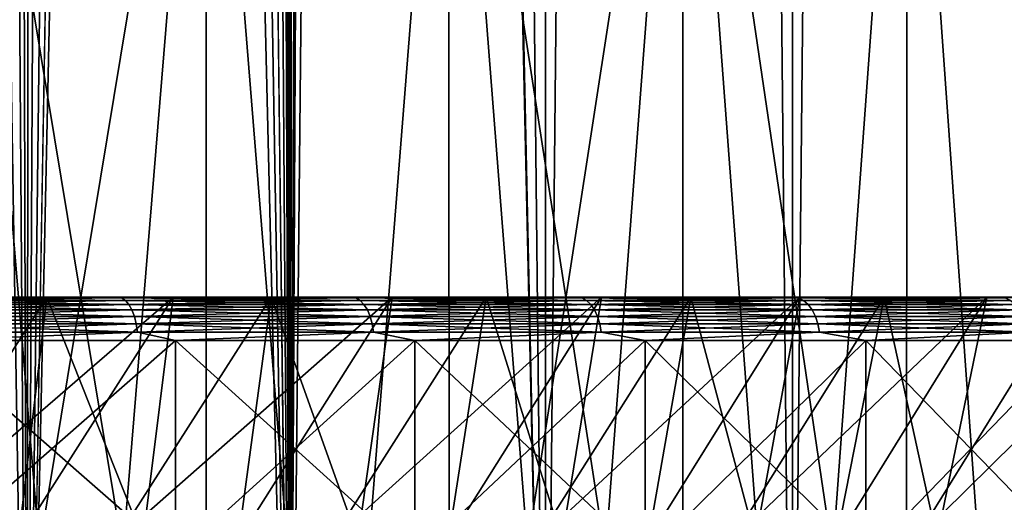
# Model space of a CAD drawing. Header units: metres. Extents: x -30 to 30, y -76 to 64.
# Tile 261 of 541: x 9.08 to 13.62, y -51.45 to -49.22. Entities that reach past the tile are written whole.
import ezdxf

# ---------------------------------------------------------------- set-up
doc = ezdxf.new("R2010")
doc.units = ezdxf.units.M
doc.layers.add('solid_508511', color=7, linetype='CONTINUOUS')

msp = doc.modelspace()

# ---------------------------------------------------------------- linework, layer by layer
at = {"layer": 'solid_508511'}
for points in [[(11.499981, -54, 19.918594), (11.499999, 57.5, 19.918583), (10.32235, 57.5, 20.553566)], [(10.35, 0.00003, 20.539658), (11.499981, -54, 19.918594), (10.32235, 57.5, 20.553566)], [(10.322361, -54, -20.55356), (10.599998, -0.000289, -20.411762), (11.499999, 57.5, -19.918583)], [(11.499981, -54, -19.918594), (10.322361, -54, -20.55356), (11.499999, 57.5, -19.918583)], [(11.499981, -54, 19.918594), (12.638689, -54, 19.216232), (11.499999, 57.5, 19.918583)], [(11.499981, -54, -19.918594), (11.499999, 57.5, -19.918583), (12.638735, 57.5, -19.2162)], [(12.638689, -54, -19.216232), (11.499981, -54, -19.918594), (12.638735, 57.5, -19.2162)], [(12.638689, -54, 19.216232), (12.638735, 57.5, 19.2162), (11.499999, 57.5, 19.918583)], [(12.638689, -54, 19.216232), (13.734632, -54, 18.448845), (12.638735, 57.5, 19.2162)], [(12.638689, -54, -19.216232), (12.638735, 57.5, -19.2162), (13.734634, 57.5, -18.448843)], [(13.734632, -54, -18.448845), (12.638689, -54, -19.216232), (13.734634, 57.5, -18.448843)], [(13.734632, -54, 18.448845), (13.734634, 57.5, 18.448843), (12.638735, 57.5, 19.2162)], [(10.35, 0.00003, 20.539658), (10.326055, -0.703697, 20.551706), (11.499981, -54, 19.918594)], [(10.322361, -54, -20.55356), (10.575619, -0.718622, -20.424404), (10.599998, -0.000289, -20.411762)], [(10.326055, -0.703697, 20.551706), (10.254043, -1.406119, 20.587729), (10.322361, -54, 20.55356)], [(10.326055, -0.703697, 20.551706), (10.322361, -54, 20.55356), (11.499981, -54, 19.918594)], [(10.322361, -54, -20.55356), (10.50224, -1.436258, -20.462233), (10.575619, -0.718622, -20.424404)], [(10.254043, -1.406119, 20.587729), (10.133097, -2.107835, 20.647526), (10.322361, -54, 20.55356)], [(10.322361, -54, -20.55356), (10.378965, -2.153369, -20.525036), (10.50224, -1.436258, -20.462233)], [(10.133097, -2.107835, 20.647526), (9.962375, -2.80597, 20.730438), (10.322361, -54, 20.55356)], [(10.322361, -54, -20.55356), (10.204907, -2.867084, -20.612129), (10.378965, -2.153369, -20.525036)], [(9.962375, -2.80597, 20.730438), (9.740652, -3.498846, 20.835539), (10.322361, -54, 20.55356)], [(9.109811, -54, -21.11898), (9.978395, -3.576549, -20.722733), (10.204907, -2.867084, -20.612129)], [(10.322361, -54, -20.55356), (9.109811, -54, -21.11898), (10.204907, -2.867084, -20.612129)], [(9.740652, -3.498846, 20.835539), (9.466601, -4.184017, 20.961475), (10.322361, -54, 20.55356)], [(9.109811, -54, -21.11898), (9.698339, -4.278093, -20.855268), (9.978395, -3.576549, -20.722733)], [(9.466601, -4.184017, 20.961475), (9.140176, -4.855908, 21.105856), (10.322361, -54, 20.55356)], [(9.109811, -54, -21.11898), (9.364223, -4.967017, -21.007412), (9.698339, -4.278093, -20.855268)], [(9.140176, -4.855908, 21.105856), (8.760818, -5.510931, 21.266125), (9.109811, -54, 21.11898)], [(9.140176, -4.855908, 21.105856), (9.109811, -54, 21.11898), (10.322361, -54, 20.55356)], [(9.109811, -54, -21.11898), (8.975516, -5.639161, -21.176405), (9.364223, -4.967017, -21.007412)], [(8.760818, -5.510931, 21.266125), (8.330353, -6.142286, 21.438406), (9.109811, -54, 21.11898)], [(9.109811, -54, -21.11898), (7.866436, -54, -21.61294), (8.975516, -5.639161, -21.176405)], [(8.330353, -6.142286, 21.438406), (7.866436, -54, 21.61294), (9.109811, -54, 21.11898)], [(8.777138, -47, 19.077784), (9.935271, -47, 18.501095), (8.777167, -54, 19.07777)], [(8.777138, -47, -19.077784), (9.360505, -54, -18.798429), (9.934964, -54, -18.501257)], [(9.935271, -47, -18.501095), (8.777138, -47, -19.077784), (9.934964, -54, -18.501257)], [(8.777138, -47, -19.077784), (8.777167, -54, -19.07777), (9.360505, -54, -18.798429)], [(9.935271, -47, 18.501095), (9.360505, -54, 18.798429), (8.777167, -54, 19.07777)], [(9.935271, -47, 18.501095), (9.934964, -54, 18.501257), (9.360505, -54, 18.798429)], [(9.935271, -47, 18.501095), (10.499999, -54, 18.186533), (9.934964, -54, 18.501257)], [(9.935271, -47, -18.501095), (9.934964, -54, -18.501257), (10.499999, -54, -18.186533)], [(9.935271, -47, 18.501095), (11.054778, -47, 17.854742), (10.499999, -54, 18.186533)], [(11.054778, -47, -17.854742), (9.935271, -47, -18.501095), (10.499999, -54, -18.186533)], [(11.054778, -47, 17.854742), (11.055075, -54, 17.854561), (10.499999, -54, 18.186533)], [(11.054778, -47, -17.854742), (10.499999, -54, -18.186533), (11.055075, -54, -17.854561)], [(11.054778, -47, 17.854742), (12.133348, -47, 17.14006), (11.055075, -54, 17.854561)], [(11.054778, -47, -17.854742), (11.599664, -54, -17.505651), (12.133249, -54, -17.140135)], [(12.133348, -47, -17.14006), (11.054778, -47, -17.854742), (12.133249, -54, -17.140135)], [(11.054778, -47, -17.854742), (11.055075, -54, -17.854561), (11.599664, -54, -17.505651)], [(12.133348, -47, 17.14006), (11.599664, -54, 17.505651), (11.055075, -54, 17.854561)], [(12.133348, -47, 17.14006), (12.133249, -54, 17.140135), (11.599664, -54, 17.505651)], [(12.133348, -47, 17.14006), (12.655327, -54, 16.758362), (12.133249, -54, 17.140135)], [(12.133348, -47, -17.14006), (12.133249, -54, -17.140135), (12.655327, -54, -16.758362)], [(12.133348, -47, 17.14006), (13.165685, -47, 16.360464), (12.655327, -54, 16.758362)], [(12.133348, -47, -17.14006), (12.655327, -54, -16.758362), (13.165399, -54, -16.360693)], [(13.165685, -47, -16.360464), (12.133348, -47, -17.14006), (13.165399, -54, -16.360693)], [(13.165685, -47, 16.360464), (13.165399, -54, 16.360693), (12.655327, -54, 16.758362)], [(13.165685, -47, 16.360464), (13.662984, -54, 15.947504), (13.165399, -54, 16.360693)], [(13.165685, -47, -16.360464), (13.165399, -54, -16.360693), (13.662984, -54, -15.947504)], [(13.165685, -47, 16.360464), (14.147262, -47, 15.519495), (13.662984, -54, 15.947504)], [(14.147262, -47, -15.519495), (13.165685, -47, -16.360464), (13.662984, -54, -15.947504)], [(8.128288, -50.5, -16.815893), (9.2008, -50.5, -16.253885), (8.565764, -50.5, -18.624651)], [(8.560061, -51.5, -15.947895), (9.2008, -50.5, -16.253885), (8.128288, -50.5, -16.815893)], [(9.544957, -50.503841, -18.186398), (8.429476, -50.503841, -18.729527), (8.565764, -50.5, -18.624651)], [(8.429476, -50.503841, 18.729527), (9.544957, -50.503841, 18.186398), (8.565793, -50.5, 18.624638)], [(8.444889, -50.51524, -18.763773), (8.429476, -50.503841, -18.729527), (9.544957, -50.503841, -18.186398)], [(9.56241, -50.51524, 18.21965), (9.544957, -50.503841, 18.186398), (8.429476, -50.503841, 18.729527)], [(8.444889, -50.51524, 18.763773), (9.56241, -50.51524, 18.21965), (8.429476, -50.503841, 18.729527)], [(9.56241, -50.51524, -18.21965), (8.444889, -50.51524, -18.763773), (9.544957, -50.503841, -18.186398)], [(8.459092, -50.533749, -18.795332), (8.444889, -50.51524, -18.763773), (9.56241, -50.51524, -18.21965)], [(9.578493, -50.533749, 18.250294), (9.56241, -50.51524, 18.21965), (8.444889, -50.51524, 18.763773)], [(8.459092, -50.533749, 18.795332), (9.578493, -50.533749, 18.250294), (8.444889, -50.51524, 18.763773)], [(9.578493, -50.533749, -18.250294), (8.459092, -50.533749, -18.795332), (9.56241, -50.51524, -18.21965)], [(8.471538, -50.558662, -18.822985), (8.459092, -50.533749, -18.795332), (9.578493, -50.533749, -18.250294)], [(9.592586, -50.558662, 18.277145), (9.578493, -50.533749, 18.250294), (8.459092, -50.533749, 18.795332)], [(8.471538, -50.558662, 18.822985), (9.592586, -50.558662, 18.277145), (8.459092, -50.533749, 18.795332)], [(9.592586, -50.558662, -18.277145), (8.471538, -50.558662, -18.822985), (9.578493, -50.533749, -18.250294)], [(9.083368, -51.5, -15.655747), (9.2008, -50.5, -16.253885), (8.560061, -51.5, -15.947895)], [(9.2008, -50.5, -16.253885), (9.696226, -50.5, -18.061926), (8.565764, -50.5, -18.624651)], [(9.544957, -50.503841, -18.186398), (8.565764, -50.5, -18.624651), (9.696226, -50.5, -18.061926)], [(8.73033, -50.5, 16.511353), (8.565793, -50.5, 18.624638), (9.696254, -50.5, 18.061911)], [(9.544957, -50.503841, 18.186398), (9.696254, -50.5, 18.061911), (8.565793, -50.5, 18.624638)], [(8.625095, -51.5, 15.912816), (8.73033, -50.5, 16.511353), (9.782268, -50.5, 15.91071)], [(8.625095, -51.5, 15.912816), (9.782268, -50.5, 15.91071), (9.146881, -51.5, 15.618725)], [(9.782268, -50.5, 15.91071), (8.73033, -50.5, 16.511353), (9.696254, -50.5, 18.061911)], [(9.596378, -51.5, -15.346645), (9.2008, -50.5, -16.253885), (9.083368, -51.5, -15.655747)], [(9.146881, -51.5, 15.618725), (9.782268, -50.5, 15.91071), (9.658886, -51.5, 15.307382)], [(9.2008, -50.5, -16.253885), (10.234916, -50.5, -15.623378), (9.696226, -50.5, -18.061926)], [(9.596378, -51.5, -15.346645), (10.234916, -50.5, -15.623378), (9.2008, -50.5, -16.253885)], [(10.62561, -50.503841, -17.576906), (9.544957, -50.503841, -18.186398), (9.696226, -50.5, -18.061926)], [(9.544957, -50.503841, 18.186398), (10.62561, -50.503841, 17.576906), (9.696254, -50.5, 18.061911)], [(9.56241, -50.51524, -18.21965), (9.544957, -50.503841, -18.186398), (10.62561, -50.503841, -17.576906)], [(10.64504, -50.51524, 17.609045), (10.62561, -50.503841, 17.576906), (9.544957, -50.503841, 18.186398)], [(9.56241, -50.51524, 18.21965), (10.64504, -50.51524, 17.609045), (9.544957, -50.503841, 18.186398)], [(10.64504, -50.51524, -17.609045), (9.56241, -50.51524, -18.21965), (10.62561, -50.503841, -17.576906)], [(9.578493, -50.533749, -18.250294), (9.56241, -50.51524, -18.21965), (10.64504, -50.51524, -17.609045)], [(10.662943, -50.533749, 17.63866), (10.64504, -50.51524, 17.609045), (9.56241, -50.51524, 18.21965)], [(9.578493, -50.533749, 18.250294), (10.662943, -50.533749, 17.63866), (9.56241, -50.51524, 18.21965)], [(10.662943, -50.533749, -17.63866), (9.578493, -50.533749, -18.250294), (10.64504, -50.51524, -17.609045)], [(9.592586, -50.558662, -18.277145), (9.578493, -50.533749, -18.250294), (10.662943, -50.533749, -17.63866)], [(10.678631, -50.558662, 17.664614), (10.662943, -50.533749, 17.63866), (9.578493, -50.533749, 18.250294)], [(9.592586, -50.558662, 18.277145), (10.678631, -50.558662, 17.664614), (9.578493, -50.533749, 18.250294)], [(10.678631, -50.558662, -17.664614), (9.592586, -50.558662, -18.277145), (10.662943, -50.533749, -17.63866)], [(10.099211, -51.5, -15.020517), (10.234916, -50.5, -15.623378), (9.596378, -51.5, -15.346645)], [(9.658886, -51.5, 15.307382), (9.782268, -50.5, 15.91071), (10.792572, -50.5, 15.243484)], [(9.658886, -51.5, 15.307382), (10.792572, -50.5, 15.243484), (10.160522, -51.5, 14.979113)], [(10.234916, -50.5, -15.623378), (10.789815, -50.5, -17.430716), (9.696226, -50.5, -18.061926)], [(10.62561, -50.503841, -17.576906), (9.696226, -50.5, -18.061926), (10.789815, -50.5, -17.430716)], [(9.782268, -50.5, 15.91071), (9.696254, -50.5, 18.061911), (10.789842, -50.5, 17.4307)], [(10.62561, -50.503841, 17.576906), (10.789842, -50.5, 17.4307), (9.696254, -50.5, 18.061911)], [(10.792572, -50.5, 15.243484), (9.782268, -50.5, 15.91071), (10.789842, -50.5, 17.4307)], [(10.591124, -51.5, -14.67781), (10.234916, -50.5, -15.623378), (10.099211, -51.5, -15.020517)], [(10.160522, -51.5, 14.979113), (10.792572, -50.5, 15.243484), (10.651041, -51.5, 14.634388)], [(10.234916, -50.5, -15.623378), (11.225897, -50.5, -14.927249), (10.789815, -50.5, -17.430716)], [(10.591124, -51.5, -14.67781), (11.225897, -50.5, -14.927249), (10.234916, -50.5, -15.623378)], [(11.071388, -51.5, -14.319021), (11.225897, -50.5, -14.927249), (10.591124, -51.5, -14.67781)], [(11.667492, -50.503841, -16.90328), (10.62561, -50.503841, -17.576906), (10.789815, -50.5, -17.430716)], [(10.62561, -50.503841, 17.576906), (11.667492, -50.503841, 16.90328), (10.789842, -50.5, 17.4307)], [(10.64504, -50.51524, -17.609045), (10.62561, -50.503841, -17.576906), (11.667492, -50.503841, -16.90328)], [(11.688826, -50.51524, 16.934187), (11.667492, -50.503841, 16.90328), (10.62561, -50.503841, 17.576906)], [(10.64504, -50.51524, 17.609045), (11.688826, -50.51524, 16.934187), (10.62561, -50.503841, 17.576906)], [(11.688826, -50.51524, -16.934187), (10.64504, -50.51524, -17.609045), (11.667492, -50.503841, -16.90328)], [(10.662943, -50.533749, -17.63866), (10.64504, -50.51524, -17.609045), (11.688826, -50.51524, -16.934187)], [(11.708485, -50.533749, 16.962667), (11.688826, -50.51524, 16.934187), (10.64504, -50.51524, 17.609045)], [(10.662943, -50.533749, 17.63866), (11.708485, -50.533749, 16.962667), (10.64504, -50.51524, 17.609045)], [(10.651041, -51.5, 14.634388), (10.792572, -50.5, 15.243484), (11.758, -50.5, 14.511817)], [(10.651041, -51.5, 14.634388), (11.758, -50.5, 14.511817), (11.12953, -51.5, 14.273877)], [(11.708485, -50.533749, -16.962667), (10.662943, -50.533749, -17.63866), (11.688826, -50.51524, -16.934187)], [(10.678631, -50.558662, -17.664614), (10.662943, -50.533749, -17.63866), (11.708485, -50.533749, -16.962667)], [(11.725711, -50.558662, 16.987625), (11.708485, -50.533749, 16.962667), (10.662943, -50.533749, 17.63866)], [(10.678631, -50.558662, 17.664614), (11.725711, -50.558662, 16.987625), (10.662943, -50.533749, 17.63866)], [(11.725711, -50.558662, -16.987625), (10.678631, -50.558662, -17.664614), (11.708485, -50.533749, -16.962667)], [(11.225897, -50.5, -14.927249), (11.842546, -50.5, -16.73332), (10.789815, -50.5, -17.430716)], [(11.667492, -50.503841, -16.90328), (10.789815, -50.5, -17.430716), (11.842546, -50.5, -16.73332)], [(10.792572, -50.5, 15.243484), (10.789842, -50.5, 17.4307), (11.84257, -50.5, 16.733303)], [(11.667492, -50.503841, 16.90328), (11.84257, -50.5, 16.733303), (10.789842, -50.5, 17.4307)], [(11.758, -50.5, 14.511817), (10.792572, -50.5, 15.243484), (11.84257, -50.5, 16.733303)], [(11.539145, -51.5, -13.944825), (11.225897, -50.5, -14.927249), (11.071388, -51.5, -14.319021)], [(11.12953, -51.5, 14.273877), (11.758, -50.5, 14.511817), (11.595808, -51.5, 13.897742)], [(11.225897, -50.5, -14.927249), (12.169616, -50.5, -14.168408), (11.842546, -50.5, -16.73332)], [(11.539145, -51.5, -13.944825), (12.169616, -50.5, -14.168408), (11.225897, -50.5, -14.927249)], [(11.994362, -51.5, -13.555268), (12.169616, -50.5, -14.168408), (11.539145, -51.5, -13.944825)], [(11.595808, -51.5, 13.897742), (11.758, -50.5, 14.511817), (12.673567, -50.5, 13.719481)], [(11.595808, -51.5, 13.897742), (12.673567, -50.5, 13.719481), (12.049629, -51.5, 13.506163)], [(12.6668, -50.503841, -16.167976), (11.667492, -50.503841, -16.90328), (11.842546, -50.5, -16.73332)], [(11.667492, -50.503841, 16.90328), (12.6668, -50.503841, 16.167976), (11.84257, -50.5, 16.733303)], [(11.688826, -50.51524, -16.934187), (11.667492, -50.503841, -16.90328), (12.6668, -50.503841, -16.167976)], [(12.68996, -50.51524, 16.197538), (12.6668, -50.503841, 16.167976), (11.667492, -50.503841, 16.90328)], [(11.688826, -50.51524, 16.934187), (12.68996, -50.51524, 16.197538), (11.667492, -50.503841, 16.90328)], [(12.68996, -50.51524, -16.197538), (11.688826, -50.51524, -16.934187), (12.6668, -50.503841, -16.167976)], [(11.708485, -50.533749, -16.962667), (11.688826, -50.51524, -16.934187), (12.68996, -50.51524, -16.197538)], [(12.711304, -50.533749, 16.224779), (12.68996, -50.51524, 16.197538), (11.688826, -50.51524, 16.934187)], [(11.708485, -50.533749, 16.962667), (12.711304, -50.533749, 16.224779), (11.688826, -50.51524, 16.934187)], [(12.711304, -50.533749, -16.224779), (11.708485, -50.533749, -16.962667), (12.68996, -50.51524, -16.197538)], [(11.725711, -50.558662, -16.987625), (11.708485, -50.533749, -16.962667), (12.711304, -50.533749, -16.224779)], [(12.730005, -50.558662, 16.248652), (12.711304, -50.533749, 16.224779), (11.708485, -50.533749, 16.962667)], [(11.725711, -50.558662, 16.987625), (12.730005, -50.558662, 16.248652), (11.708485, -50.533749, 16.962667)], [(12.730005, -50.558662, -16.248652), (11.725711, -50.558662, -16.987625), (12.711304, -50.533749, -16.224779)], [(12.673567, -50.5, 13.719481), (11.758, -50.5, 14.511817), (11.84257, -50.5, 16.733303)], [(12.169616, -50.5, -14.168408), (12.850331, -50.5, -15.972445), (11.842546, -50.5, -16.73332)], [(12.6668, -50.503841, -16.167976), (11.842546, -50.5, -16.73332), (12.850331, -50.5, -15.972445)], [(12.673567, -50.5, 13.719481), (11.84257, -50.5, 16.733303), (12.850355, -50.5, 15.972425)], [(12.6668, -50.503841, 16.167976), (12.850355, -50.5, 15.972425), (11.84257, -50.5, 16.733303)], [(12.436663, -51.5, -13.150643), (12.169616, -50.5, -14.168408), (11.994362, -51.5, -13.555268)], [(12.049629, -51.5, 13.506163), (12.673567, -50.5, 13.719481), (12.490348, -51.5, 13.099665)], [(12.169616, -50.5, -14.168408), (13.062384, -50.5, -13.349817), (12.850331, -50.5, -15.972445)], [(12.436663, -51.5, -13.150643), (13.062384, -50.5, -13.349817), (12.169616, -50.5, -14.168408)], [(12.865395, -51.5, -12.731521), (13.062384, -50.5, -13.349817), (12.436663, -51.5, -13.150643)], [(12.490348, -51.5, 13.099665), (12.673567, -50.5, 13.719481), (13.536128, -50.5, 12.869207)], [(12.490348, -51.5, 13.099665), (13.536128, -50.5, 12.869207), (12.917183, -51.5, 12.678974)], [(13.619888, -50.503841, -15.373675), (12.6668, -50.503841, -16.167976), (12.850331, -50.5, -15.972445)], [(12.6668, -50.503841, 16.167976), (13.619888, -50.503841, 15.373675), (12.850355, -50.5, 15.972425)], [(12.68996, -50.51524, -16.197538), (12.6668, -50.503841, -16.167976), (13.619888, -50.503841, -15.373675)], [(13.644792, -50.51524, 15.401786), (13.619888, -50.503841, 15.373675), (12.6668, -50.503841, 16.167976)], [(12.68996, -50.51524, 16.197538), (13.644792, -50.51524, 15.401786), (12.6668, -50.503841, 16.167976)], [(13.536128, -50.5, 12.869207), (12.673567, -50.5, 13.719481), (12.850355, -50.5, 15.972425)], [(13.644792, -50.51524, -15.401786), (12.68996, -50.51524, -16.197538), (13.619888, -50.503841, -15.373675)], [(12.711304, -50.533749, -16.224779), (12.68996, -50.51524, -16.197538), (13.644792, -50.51524, -15.401786)], [(13.66774, -50.533749, 15.42769), (13.644792, -50.51524, 15.401786), (12.68996, -50.51524, 16.197538)], [(12.711304, -50.533749, 16.224779), (13.66774, -50.533749, 15.42769), (12.68996, -50.51524, 16.197538)], [(13.66774, -50.533749, -15.42769), (12.711304, -50.533749, -16.224779), (13.644792, -50.51524, -15.401786)], [(12.730005, -50.558662, -16.248652), (12.711304, -50.533749, -16.224779), (13.66774, -50.533749, -15.42769)], [(13.687849, -50.558662, 15.450388), (13.66774, -50.533749, 15.42769), (12.711304, -50.533749, 16.224779)], [(12.730005, -50.558662, 16.248652), (13.687849, -50.558662, 15.450388), (12.711304, -50.533749, 16.224779)], [(13.687849, -50.558662, -15.450388), (12.730005, -50.558662, -16.248652), (13.66774, -50.533749, -15.42769)], [(13.062384, -50.5, -13.349817), (13.809299, -50.5, -15.151013), (12.850331, -50.5, -15.972445)], [(13.619888, -50.503841, -15.373675), (12.850331, -50.5, -15.972445), (13.809299, -50.5, -15.151013)], [(13.536128, -50.5, 12.869207), (12.850355, -50.5, 15.972425), (13.809321, -50.5, 15.150993)], [(13.619888, -50.503841, 15.373675), (13.809321, -50.5, 15.150993), (12.850355, -50.5, 15.972425)], [(13.279764, -51.5, -12.298694), (13.062384, -50.5, -13.349817), (12.865395, -51.5, -12.731521)], [(12.917183, -51.5, 12.678974), (13.536128, -50.5, 12.869207), (13.329665, -51.5, 12.244592)], [(13.062384, -50.5, -13.349817), (13.899855, -50.5, -12.475469), (13.809299, -50.5, -15.151013)], [(13.279764, -51.5, -12.298694), (13.899855, -50.5, -12.475469), (13.062384, -50.5, -13.349817)], [(13.67947, -51.5, -11.852514), (13.899855, -50.5, -12.475469), (13.279764, -51.5, -12.298694)], [(13.329665, -51.5, 12.244592), (13.536128, -50.5, 12.869207), (14.341683, -50.5, 11.964931)], [(13.329665, -51.5, 12.244592), (14.341683, -50.5, 11.964931), (13.727704, -51.5, 11.796616)], [(14.341683, -50.5, 11.964931), (13.536128, -50.5, 12.869207), (13.809321, -50.5, 15.150993)], [(8.481748, -50.589016, -18.845671), (8.471538, -50.558662, -18.822985), (9.592586, -50.558662, -18.277145)], [(9.604146, -50.589016, 18.299171), (9.592586, -50.558662, 18.277145), (8.471538, -50.558662, 18.822985)], [(8.481748, -50.589016, 18.845671), (9.604146, -50.589016, 18.299171), (8.471538, -50.558662, 18.822985)], [(9.604146, -50.589016, -18.299171), (8.481748, -50.589016, -18.845671), (9.592586, -50.558662, -18.277145)], [(9.604146, -50.589016, -18.299171), (9.592586, -50.558662, -18.277145), (10.678631, -50.558662, -17.664614)], [(10.691501, -50.589016, 17.685902), (10.678631, -50.558662, 17.664614), (9.592586, -50.558662, 18.277145)], [(9.604146, -50.589016, 18.299171), (10.691501, -50.589016, 17.685902), (9.592586, -50.558662, 18.277145)], [(10.691501, -50.589016, -17.685902), (9.604146, -50.589016, -18.299171), (10.678631, -50.558662, -17.664614)], [(10.691501, -50.589016, -17.685902), (10.678631, -50.558662, -17.664614), (11.725711, -50.558662, -16.987625)], [(11.739842, -50.589016, 17.008099), (11.725711, -50.558662, 16.987625), (10.678631, -50.558662, 17.664614)], [(10.691501, -50.589016, 17.685902), (11.739842, -50.589016, 17.008099), (10.678631, -50.558662, 17.664614)], [(11.739842, -50.589016, -17.008099), (10.691501, -50.589016, -17.685902), (11.725711, -50.558662, -16.987625)], [(11.739842, -50.589016, -17.008099), (11.725711, -50.558662, -16.987625), (12.730005, -50.558662, -16.248652)], [(12.745347, -50.589016, 16.268234), (12.730005, -50.558662, 16.248652), (11.725711, -50.558662, 16.987625)], [(11.739842, -50.589016, 17.008099), (12.745347, -50.589016, 16.268234), (11.725711, -50.558662, 16.987625)], [(12.745347, -50.589016, -16.268234), (11.739842, -50.589016, -17.008099), (12.730005, -50.558662, -16.248652)], [(12.745347, -50.589016, -16.268234), (12.730005, -50.558662, -16.248652), (13.687849, -50.558662, -15.450388)], [(13.704346, -50.589016, 15.469008), (13.687849, -50.558662, 15.450388), (12.730005, -50.558662, 16.248652)], [(12.745347, -50.589016, 16.268234), (13.704346, -50.589016, 15.469008), (12.730005, -50.558662, 16.248652)], [(13.704346, -50.589016, -15.469008), (12.745347, -50.589016, -16.268234), (13.687849, -50.558662, -15.450388)], [(8.489327, -50.623646, -18.862513), (8.481748, -50.589016, -18.845671), (9.604146, -50.589016, -18.299171)], [(9.61273, -50.623646, 18.315525), (9.604146, -50.589016, 18.299171), (8.481748, -50.589016, 18.845671)], [(8.489327, -50.623646, 18.862513), (9.61273, -50.623646, 18.315525), (8.481748, -50.589016, 18.845671)], [(9.61273, -50.623646, -18.315525), (8.489327, -50.623646, -18.862513), (9.604146, -50.589016, -18.299171)], [(8.493987, -50.661213, -18.872864), (8.489327, -50.623646, -18.862513), (9.61273, -50.623646, -18.315525)], [(9.618005, -50.661213, 18.325577), (9.61273, -50.623646, 18.315525), (8.489327, -50.623646, 18.862513)], [(8.493987, -50.661213, 18.872864), (9.618005, -50.661213, 18.325577), (8.489327, -50.623646, 18.862513)], [(9.618005, -50.661213, -18.325577), (8.493987, -50.661213, -18.872864), (9.61273, -50.623646, -18.315525)], [(9.61273, -50.623646, -18.315525), (9.604146, -50.589016, -18.299171), (10.691501, -50.589016, -17.685902)], [(10.701056, -50.623646, 17.701708), (10.691501, -50.589016, 17.685902), (9.604146, -50.589016, 18.299171)], [(9.61273, -50.623646, 18.315525), (10.701056, -50.623646, 17.701708), (9.604146, -50.589016, 18.299171)], [(10.701056, -50.623646, -17.701708), (9.61273, -50.623646, -18.315525), (10.691501, -50.589016, -17.685902)], [(9.618005, -50.661213, -18.325577), (9.61273, -50.623646, -18.315525), (10.701056, -50.623646, -17.701708)], [(10.706928, -50.661213, 17.711422), (10.701056, -50.623646, 17.701708), (9.61273, -50.623646, 18.315525)], [(9.618005, -50.661213, 18.325577), (10.706928, -50.661213, 17.711422), (9.61273, -50.623646, 18.315525)], [(10.706928, -50.661213, -17.711422), (9.618005, -50.661213, -18.325577), (10.701056, -50.623646, -17.701708)], [(10.701056, -50.623646, -17.701708), (10.691501, -50.589016, -17.685902), (11.739842, -50.589016, -17.008099)], [(11.750335, -50.623646, 17.023298), (11.739842, -50.589016, 17.008099), (10.691501, -50.589016, 17.685902)], [(10.701056, -50.623646, 17.701708), (11.750335, -50.623646, 17.023298), (10.691501, -50.589016, 17.685902)], [(11.750335, -50.623646, -17.023298), (10.701056, -50.623646, -17.701708), (11.739842, -50.589016, -17.008099)], [(10.706928, -50.661213, -17.711422), (10.701056, -50.623646, -17.701708), (11.750335, -50.623646, -17.023298)], [(11.756783, -50.661213, 17.03264), (11.750335, -50.623646, 17.023298), (10.701056, -50.623646, 17.701708)], [(10.706928, -50.661213, 17.711422), (11.756783, -50.661213, 17.03264), (10.701056, -50.623646, 17.701708)], [(11.756783, -50.661213, -17.03264), (10.706928, -50.661213, -17.711422), (11.750335, -50.623646, -17.023298)], [(11.750335, -50.623646, -17.023298), (11.739842, -50.589016, -17.008099), (12.745347, -50.589016, -16.268234)], [(12.756738, -50.623646, 16.282772), (12.745347, -50.589016, 16.268234), (11.739842, -50.589016, 17.008099)], [(11.750335, -50.623646, 17.023298), (12.756738, -50.623646, 16.282772), (11.739842, -50.589016, 17.008099)], [(12.756738, -50.623646, -16.282772), (11.750335, -50.623646, -17.023298), (12.745347, -50.589016, -16.268234)], [(11.756783, -50.661213, -17.03264), (11.750335, -50.623646, -17.023298), (12.756738, -50.623646, -16.282772)], [(12.763739, -50.661213, 16.29171), (12.756738, -50.623646, 16.282772), (11.750335, -50.623646, 17.023298)], [(11.756783, -50.661213, 17.03264), (12.763739, -50.661213, 16.29171), (11.750335, -50.623646, 17.023298)], [(12.763739, -50.661213, -16.29171), (11.756783, -50.661213, -17.03264), (12.756738, -50.623646, -16.282772)], [(12.756738, -50.623646, -16.282772), (12.745347, -50.589016, -16.268234), (13.704346, -50.589016, -15.469008)], [(13.716594, -50.623646, 15.482833), (13.704346, -50.589016, 15.469008), (12.745347, -50.589016, 16.268234)], [(12.756738, -50.623646, 16.282772), (13.716594, -50.623646, 15.482833), (12.745347, -50.589016, 16.268234)], [(13.716594, -50.623646, -15.482833), (12.756738, -50.623646, -16.282772), (13.704346, -50.589016, -15.469008)], [(12.763739, -50.661213, -16.29171), (12.756738, -50.623646, -16.282772), (13.716594, -50.623646, -15.482833)], [(13.724121, -50.661213, 15.49133), (13.716594, -50.623646, 15.482833), (12.756738, -50.623646, 16.282772)], [(12.763739, -50.661213, 16.29171), (13.724121, -50.661213, 15.49133), (12.756738, -50.623646, 16.282772)], [(13.724121, -50.661213, -15.49133), (12.763739, -50.661213, -16.29171), (13.716594, -50.623646, -15.482833)], [(8.493987, -50.661213, 18.872864), (8.651765, -50.700001, 18.805239), (9.618005, -50.661213, 18.325577)], [(9.618005, -50.661213, -18.325577), (8.651765, -50.700001, -18.805239), (8.493987, -50.661213, -18.872864)], [(9.618005, -50.661213, 18.325577), (8.651765, -50.700001, 18.805239), (9.793023, -50.700001, 18.236959)], [(9.618005, -50.661213, -18.325577), (9.793023, -50.700001, -18.236959), (8.651765, -50.700001, -18.805239)], [(9.618005, -50.661213, 18.325577), (9.793023, -50.700001, 18.236959), (10.706928, -50.661213, 17.711422)], [(10.706928, -50.661213, -17.711422), (9.793023, -50.700001, -18.236959), (9.618005, -50.661213, -18.325577)], [(10.706928, -50.661213, 17.711422), (9.793023, -50.700001, 18.236959), (10.897133, -50.700001, 17.599503)], [(10.706928, -50.661213, -17.711422), (10.897133, -50.700001, -17.599503), (9.793023, -50.700001, -18.236959)], [(10.706928, -50.661213, 17.711422), (10.897133, -50.700001, 17.599503), (11.756783, -50.661213, 17.03264)], [(11.756783, -50.661213, -17.03264), (10.897133, -50.700001, -17.599503), (10.706928, -50.661213, -17.711422)], [(11.756783, -50.661213, 17.03264), (10.897133, -50.700001, 17.599503), (11.959907, -50.700001, 16.895285)], [(11.756783, -50.661213, -17.03264), (11.959907, -50.700001, -16.895285), (10.897133, -50.700001, -17.599503)], [(11.756783, -50.661213, 17.03264), (11.959907, -50.700001, 16.895285), (12.763739, -50.661213, 16.29171)], [(12.763739, -50.661213, -16.29171), (11.959907, -50.700001, -16.895285), (11.756783, -50.661213, -17.03264)], [(12.763739, -50.661213, 16.29171), (11.959907, -50.700001, 16.895285), (12.977312, -50.700001, 16.126976)], [(12.763739, -50.661213, -16.29171), (12.977312, -50.700001, -16.126976), (11.959907, -50.700001, -16.895285)], [(12.763739, -50.661213, 16.29171), (12.977312, -50.700001, 16.126976), (13.724121, -50.661213, 15.49133)], [(13.724121, -50.661213, -15.49133), (12.977312, -50.700001, -16.126976), (12.763739, -50.661213, -16.29171)], [(13.724121, -50.661213, 15.49133), (12.977312, -50.700001, 16.126976), (13.945491, -50.700001, 15.297493)], [(13.724121, -50.661213, -15.49133), (13.945491, -50.700001, -15.297493), (12.977312, -50.700001, -16.126976)], [(9.793023, -51.700001, 18.236959), (9.793023, -50.700001, 18.236959), (8.651765, -50.700001, 18.805239)], [(8.651765, -51.700001, 18.805239), (9.793023, -51.700001, 18.236959), (8.651765, -50.700001, 18.805239)], [(8.651765, -51.700001, -18.805239), (8.651765, -50.700001, -18.805239), (9.793023, -50.700001, -18.236959)], [(9.793023, -51.700001, -18.236959), (8.651765, -51.700001, -18.805239), (9.793023, -50.700001, -18.236959)], [(10.897133, -51.700001, 17.599503), (10.897133, -50.700001, 17.599503), (9.793023, -50.700001, 18.236959)], [(9.793023, -51.700001, 18.236959), (10.897133, -51.700001, 17.599503), (9.793023, -50.700001, 18.236959)], [(9.793023, -51.700001, -18.236959), (9.793023, -50.700001, -18.236959), (10.897133, -50.700001, -17.599503)], [(10.897133, -51.700001, -17.599503), (9.793023, -51.700001, -18.236959), (10.897133, -50.700001, -17.599503)], [(11.959907, -51.700001, 16.895285), (11.959907, -50.700001, 16.895285), (10.897133, -50.700001, 17.599503)], [(10.897133, -51.700001, 17.599503), (11.959907, -51.700001, 16.895285), (10.897133, -50.700001, 17.599503)], [(10.897133, -51.700001, -17.599503), (10.897133, -50.700001, -17.599503), (11.959907, -50.700001, -16.895285)], [(11.959907, -51.700001, -16.895285), (10.897133, -51.700001, -17.599503), (11.959907, -50.700001, -16.895285)], [(12.977312, -51.700001, 16.126976), (12.977312, -50.700001, 16.126976), (11.959907, -50.700001, 16.895285)], [(11.959907, -51.700001, 16.895285), (12.977312, -51.700001, 16.126976), (11.959907, -50.700001, 16.895285)], [(11.959907, -51.700001, -16.895285), (11.959907, -50.700001, -16.895285), (12.977312, -50.700001, -16.126976)], [(12.977312, -51.700001, -16.126976), (11.959907, -51.700001, -16.895285), (12.977312, -50.700001, -16.126976)], [(13.945491, -51.700001, 15.297493), (13.945491, -50.700001, 15.297493), (12.977312, -50.700001, 16.126976)], [(12.977312, -51.700001, 16.126976), (13.945491, -51.700001, 15.297493), (12.977312, -50.700001, 16.126976)], [(12.977312, -51.700001, -16.126976), (12.977312, -50.700001, -16.126976), (13.945491, -50.700001, -15.297493)], [(13.945491, -51.700001, -15.297493), (12.977312, -51.700001, -16.126976), (13.945491, -50.700001, -15.297493)]]:
    msp.add_3dface(points, dxfattribs=at)

doc.saveas('drawing.dxf')
